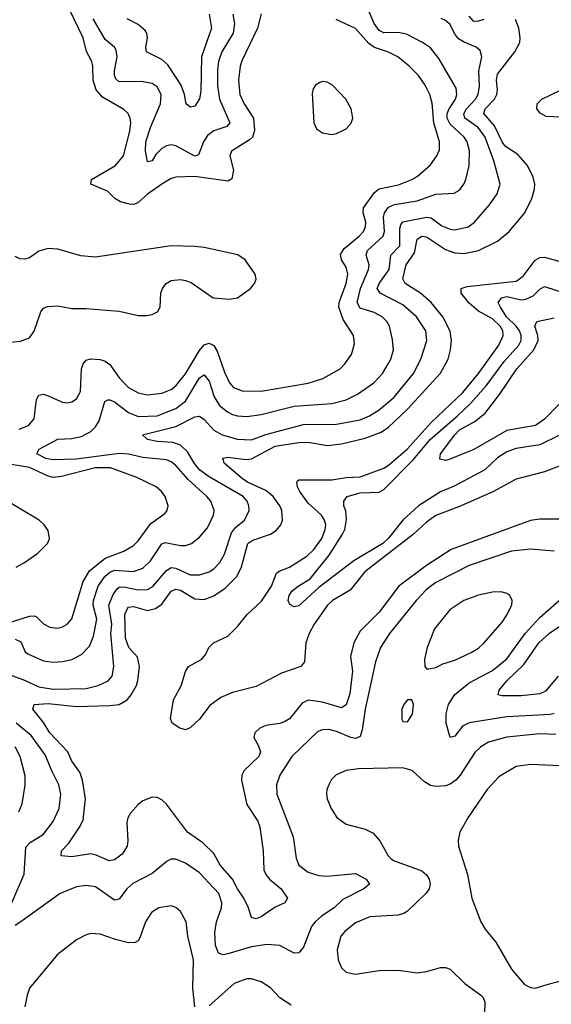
# Model space of a CAD drawing. Header units: inches. Extents: x 1834610 to 2027685, y 642842 to 774116.
# Tile 452 of 632: x 1960949 to 1963198, y 720901 to 725066. Entities that reach past the tile are written whole.
import ezdxf

# ---------------------------------------------------------------- set-up
doc = ezdxf.new("R2010")
doc.units = ezdxf.units.IN
doc.header["$MEASUREMENT"] = 0
doc.layers.add('B9762', color=7, linetype='Continuous')

msp = doc.modelspace()

# ---------------------------------------------------------------- linework, layer by layer
at = {"layer": 'B9762', "color": 5}
for points, elevation in [([(1960930, 722445.5), (1960954.5, 722434.5), (1960972.7, 722392.7), (1960983.2, 722383.2), (1961050, 722353.9), (1961090, 722348.1), (1961130, 722350.8), (1961170, 722360.5), (1961210, 722381), (1961243.8, 722416.2), (1961261.9, 722458.1), (1961274.8, 722530), (1961260.1, 722590), (1961260.7, 722610), (1961281.7, 722670), (1961309.6, 722710.4), (1961330, 722729), (1961350, 722737.5), (1961430, 722732.4), (1961470, 722746.4), (1961502.6, 722777.4), (1961550, 722849.5), (1961564.8, 722855.2), (1961630, 722842.4), (1961650, 722841.9), (1961676.4, 722850), (1961710, 722877.8), (1961743.2, 722916.8), (1961769, 722970), (1961772, 722990), (1961757.7, 723030), (1961740.6, 723050), (1961661.5, 723121.5), (1961610, 723179.9), (1961590, 723195.6), (1961570, 723204), (1961470, 723214), (1961410, 723229.2), (1961371.8, 723231.8), (1961188, 723208), (1961090, 723204.9), (1961059.7, 723210), (1961022, 723230), (1961031.8, 723250), (1961110, 723291.3), (1961170, 723295.1), (1961210, 723303.8), (1961250, 723323.9), (1961270, 723344.8), (1961285.6, 723370), (1961309.3, 723450.7), (1961322, 723458), (1961330, 723459), (1961350, 723450.1), (1961410, 723405.1), (1961450, 723387.6), (1961530, 723390.8), (1961610, 723422.2), (1961650, 723453.2), (1961710, 723550.8), (1961730, 723564.1), (1961750, 723536.9), (1961771.3, 723471.3), (1961794.9, 723434.9), (1961827.7, 723407.7), (1961850, 723396.2), (1961870.1, 723390.1), (1961910, 723388), (1961970, 723396), (1962110, 723430.9), (1962270, 723442.7), (1962330, 723458.8), (1962377.9, 723482.1), (1962447.2, 723530), (1962483.4, 723570), (1962508.5, 723610), (1962519.2, 723630), (1962530.5, 723670), (1962526.5, 723713.5), (1962513.3, 723770), (1962502, 723790), (1962482.9, 723810), (1962448.4, 723828.4), (1962390, 723845.8), (1962376.2, 723870), (1962390.3, 723930), (1962424.9, 724010), (1962428.2, 724030), (1962414.9, 724070), (1962420.8, 724090), (1962486.2, 724150), (1962492.8, 724170), (1962488.4, 724231.6), (1962492.7, 724250), (1962510, 724273.6), (1962534.7, 724285.3), (1962630, 724299.7), (1962710, 724329), (1962787.3, 724332.7), (1962810, 724345.8), (1962828.8, 724370), (1962836.1, 724390), (1962850.5, 724450), (1962851.5, 724511.5), (1962841.9, 724550), (1962829.4, 724570), (1962770, 724624.9), (1962757.4, 724650), (1962758.2, 724670), (1962766.3, 724690), (1962793, 724730), (1962798.9, 724750), (1962796.2, 724776.2), (1962722.5, 724902.5), (1962686.9, 724946.9), (1962653.5, 724970), (1962584.9, 725004.9), (1962550, 725011.9), (1962490, 725010.3), (1962470, 725021.1), (1962449.2, 725050), (1962423.9, 725110)], 460), ([(1961970, 725091.6), (1961954.6, 725030), (1961888.2, 724891.8), (1961881.8, 724870), (1961875, 724810), (1961880.7, 724750), (1961898.1, 724710), (1961937.8, 724650), (1961941.8, 724598.2), (1961933.6, 724570), (1961921.9, 724558.1), (1961844.5, 724510), (1961837.5, 724490), (1961853.4, 724430), (1961846.9, 724393.1), (1961830, 724382.8), (1961690, 724402.5), (1961610, 724400.6), (1961590, 724394.5), (1961550, 724370.5), (1961490, 724328.4), (1961448.5, 724291.5), (1961430, 724285.2), (1961414, 724286), (1961375.6, 724295.6), (1961351.8, 724310), (1961320.5, 724340.5), (1961249.6, 724370), (1961253.5, 724390), (1961354.9, 724450), (1961388.1, 724490), (1961415.5, 724595.5), (1961419.6, 724630), (1961416.5, 724650), (1961407.7, 724670), (1961390, 724686), (1961299.1, 724739.1), (1961272, 724770), (1961260.4, 724810), (1961259.1, 724870), (1961254.3, 724890), (1961231.9, 724931.9), (1961217.6, 724990), (1961159.4, 725110)], 480), ([(1960870, 722309.4), (1960970, 722272.8), (1961030, 722243.7), (1961090, 722234.6), (1961230, 722236.6), (1961280.5, 722250), (1961323.1, 722270), (1961339.8, 722290), (1961347.9, 722330), (1961335.2, 722470), (1961338.2, 722510), (1961326.5, 722590), (1961344.8, 722635.2), (1961361.2, 722658.8), (1961370, 722665.7), (1961390, 722667.3), (1961450, 722654.4), (1961490, 722656), (1961511.8, 722668.2), (1961570, 722736.2), (1961590, 722748.5), (1961610, 722746), (1961670, 722718.1), (1961710, 722717.5), (1961750, 722731), (1961770, 722744), (1961795.4, 722770), (1961815, 722805), (1961844.9, 722895.1), (1961862.2, 722917.8), (1961900.7, 722950), (1961919.8, 722990), (1961919.1, 723010), (1961911.9, 723030), (1961893.9, 723050), (1961750, 723132.3), (1961710, 723161.8), (1961688.4, 723188.4), (1961658.8, 723238.8), (1961630, 723265.9), (1961597.4, 723277.4), (1961530, 723281.5), (1961490, 723289.9), (1961469.3, 723310), (1961610, 723345.2), (1961690, 723386.8), (1961710, 723389.5), (1961730, 723374.6), (1961770, 723330.6), (1961805.2, 723310), (1961870, 723291.4), (1961930, 723288.8), (1961990, 723311.9), (1962150, 723353.5), (1962290, 723356), (1962390, 723374.3), (1962428.8, 723390), (1962470, 723416.2), (1962533.3, 723470), (1962615, 723570), (1962646.2, 723630), (1962672, 723710), (1962667.5, 723750), (1962627.4, 723810), (1962570, 723860.6), (1962473.7, 723910), (1962462.1, 723930), (1962469.9, 723950), (1962512.6, 724010), (1962518.8, 724070), (1962557.8, 724110), (1962557.4, 724182.6), (1962561.3, 724198.7), (1962570, 724211), (1962670, 724230.5), (1962690, 724227.8), (1962735.1, 724195.1), (1962770, 724179.8), (1962790, 724177.8), (1962846, 724190), (1962873.5, 724210), (1962937.3, 724282.7), (1962969.8, 724330), (1962981.5, 724370), (1962955.5, 724470), (1962918.3, 724570), (1962889, 724610), (1962832.1, 724650), (1962827.8, 724667.7), (1962839, 724690), (1962877.7, 724730), (1962889.1, 724750), (1962894.6, 724785.4), (1962892.2, 724850), (1962904.8, 724910), (1962896.7, 724936.7), (1962880.5, 724950), (1962830, 724970.8), (1962805.8, 724985.8), (1962788.4, 725008.4), (1962770, 725046.2), (1962750, 725063.4), (1962731.8, 725071.8)], 440), ([(1960946.4, 723333.6), (1960986.2, 723350), (1961010, 723377.6), (1961020.3, 723459.7), (1961030, 723478), (1961050, 723481.8), (1961070, 723475.9), (1961130, 723448.1), (1961150, 723445.5), (1961170, 723450.2), (1961190, 723462.8), (1961206.4, 723493.6), (1961210.9, 723589.1), (1961217, 723610), (1961230, 723626.5), (1961248, 723632), (1961290, 723628.7), (1961310, 723622.3), (1961330, 723608.3), (1961370.8, 723550), (1961410, 723510.8), (1961450, 723488.3), (1961490, 723479.5), (1961550, 723485.9), (1961590, 723502.7), (1961610, 723517.4), (1961650, 723568.3), (1961710, 723666.9), (1961730, 723691.3), (1961750, 723698.4), (1961770, 723687.5), (1961784.1, 723664.1), (1961815, 723575), (1961836.1, 723530), (1961853.8, 723510), (1961890, 723496.2), (1961970, 723495.4), (1962170, 723529.1), (1962232, 723548), (1962304.7, 723590), (1962325.3, 723610), (1962353.1, 723650), (1962365.4, 723694.6), (1962360.7, 723730), (1962318.1, 723798.1), (1962299.2, 723850), (1962301.2, 723870), (1962330.9, 723950), (1962337.6, 723990), (1962330, 724019.8), (1962309.9, 724050), (1962306.2, 724073.8), (1962321.8, 724098.2), (1962385, 724150), (1962403, 724170), (1962412.3, 724190), (1962413.2, 724210), (1962402.6, 724250), (1962404.1, 724270), (1962450, 724335.4), (1962470, 724350.5), (1962551.6, 724368.4), (1962608.5, 724390), (1962630, 724403), (1962686.9, 724453.1), (1962714, 724490), (1962724.5, 724515.5), (1962725.2, 724550), (1962701, 724630), (1962694, 724714), (1962683.8, 724750), (1962665, 724790), (1962636, 724830), (1962596.8, 724870), (1962549.1, 724909.1), (1962510, 724928.7), (1962450, 724949), (1962426.2, 724966.2), (1962369.2, 725029.2), (1962287.4, 725067.4)], 480), ([(1963230, 722953.8), (1963150, 722953.2), (1963110, 722947.5), (1962774.9, 722825.1), (1962670, 722758), (1962553.5, 722670), (1962470, 722559.9), (1962390, 722479.5), (1962362.3, 722430), (1962348.1, 722371.9), (1962356.5, 722310), (1962345.6, 722214.4), (1962330, 722167.5), (1962310, 722155.8), (1962230, 722179.9), (1962170, 722187.4), (1962144.7, 722175.3), (1962090.4, 722109.6), (1962070, 722096.1), (1962050, 722088.5), (1961990, 722080.5), (1961965.3, 722070), (1961944.4, 722050), (1961939.6, 722030), (1961957.8, 721997.8), (1961967.3, 721970), (1961960.9, 721950), (1961898.9, 721890), (1961888.6, 721870), (1961887.3, 721850), (1961910, 721746), (1961956.1, 721676.1), (1961965.3, 721650), (1961979.5, 721550), (1961982.6, 721470), (1961990.8, 721450), (1962006.3, 721430), (1962054.7, 721390), (1962082.4, 721350), (1962070.7, 721330), (1962030, 721312.7), (1961970, 721271.8), (1961950, 721263.5), (1961929.1, 721269.1), (1961917, 721310), (1961897.1, 721350), (1961870, 721389.1), (1961849.1, 721430), (1961797.5, 721490), (1961770, 721539.5), (1961724, 721584), (1961658.6, 721630), (1961570, 721748.2), (1961550, 721766.6), (1961530, 721776.4), (1961510, 721777.3), (1961470, 721762), (1961450, 721747.1), (1961417.3, 721710), (1961406, 721690), (1961402.7, 721670), (1961407, 721593), (1961404.1, 721570), (1961383.1, 721536.9), (1961350, 721512.3), (1961328, 721508), (1961272.9, 721532.9), (1961250, 721537.4), (1961170, 721524.7), (1961124.5, 721530), (1961125.4, 721550), (1961156.7, 721583.3), (1961205, 721655), (1961217.7, 721682.3), (1961226.9, 721770), (1961215.4, 721850), (1961203.5, 721883.5), (1961169.6, 721929.6), (1961152.3, 721970), (1961077.1, 722050), (1961050, 722093.4), (1961005, 722150), (1961010.7, 722169.3), (1961070, 722173.4), (1961190, 722161.7), (1961330, 722164.9), (1961370, 722170.1), (1961404, 722190), (1961421.1, 722210), (1961443.1, 722250), (1961449.5, 722270.5), (1961455.5, 722330), (1961447.8, 722370), (1961411.1, 722411.1), (1961397.1, 722450), (1961394.6, 722550), (1961404.5, 722575.5), (1961410, 722581.5), (1961430, 722584.6), (1961490, 722567.2), (1961524, 722576), (1961550, 722593.3), (1961590, 722648.9), (1961610, 722657.4), (1961630, 722653.3), (1961690, 722616.3), (1961730, 722614), (1961770, 722629.6), (1961818.2, 722661.8), (1961868.4, 722711.6), (1961887.9, 722752.1), (1961913.8, 722850), (1961935.3, 722864.7), (1962009.9, 722890.1), (1962034, 722906), (1962053.9, 722930), (1962061.1, 722950), (1962058.1, 722990), (1962049.9, 723010), (1962021.3, 723050), (1961990, 723074.3), (1961912.6, 723110), (1961890, 723124.9), (1961814.8, 723190), (1961807.9, 723212), (1961830, 723216.1), (1961906.6, 723206.6), (1961930, 723209.2), (1962030, 723261.8), (1962130, 723278.4), (1962170, 723279.3), (1962250, 723265.7), (1962310, 723272.2), (1962410, 723296.3), (1962477.8, 723322.2), (1962510, 723343.1), (1962590, 723418.8), (1962730, 723571.5), (1962761.5, 723630), (1962772, 723670), (1962775.4, 723710), (1962770.5, 723749.5), (1962739.5, 723810), (1962690, 723870.4), (1962644.1, 723910), (1962580.6, 723950), (1962569.9, 723969.9), (1962583.5, 724030), (1962620.1, 724079.8), (1962630, 724137.8), (1962650, 724150.8), (1962670, 724147.5), (1962750, 724093.8), (1962790, 724079.5), (1962830, 724077), (1962889.5, 724090.5), (1962970, 724129.5), (1963019.8, 724170), (1963086.6, 724250), (1963115.2, 724310), (1963127.3, 724350), (1963128.1, 724370), (1963120.8, 724400.8), (1963097, 724450), (1963056.8, 724496.8), (1963004.1, 724530), (1962990, 724550), (1962958.1, 724618.1), (1962912.6, 724670), (1962919, 724690), (1962958.3, 724730), (1962967.7, 724750), (1962970.3, 724770), (1962966.2, 724810), (1962970, 724835.4), (1963044, 724930), (1963064.4, 724970), (1963067, 724990), (1963060.3, 725030), (1963047.3, 725067.3)], 420), ([(1961850.6, 725090), (1961857.4, 725050), (1961852.3, 725010), (1961804.5, 724930), (1961790.5, 724890), (1961785.7, 724854.3), (1961786.3, 724786.3), (1961793.8, 724730), (1961838.4, 724630), (1961825.8, 724614.2), (1961770, 724596.1), (1961743.5, 724576.5), (1961726.4, 724550), (1961705.3, 724494.7), (1961690, 724488.5), (1961610, 724532.8), (1961590, 724537), (1961570, 724532.8), (1961550, 724521.6), (1961524.4, 724495.6), (1961510, 724469.6), (1961490, 724465.2), (1961481.1, 724510), (1961482.6, 724550), (1961501.8, 724610), (1961545.4, 724710), (1961547.4, 724750), (1961530, 724782.4), (1961510, 724795.8), (1961465, 724805), (1961370, 724803), (1961355.9, 724815.9), (1961350.5, 724830), (1961350.4, 724850), (1961361.6, 724910), (1961357, 724937), (1961350.4, 724950.4), (1961310, 724983.2), (1961259.5, 725070)], 460), ([(1961750.6, 725090), (1961760.6, 725030), (1961718.4, 724910), (1961715.5, 724764.5), (1961710, 724732), (1961690, 724700.4), (1961670, 724695.8), (1961653.3, 724710), (1961646.9, 724750), (1961632.3, 724790), (1961575.9, 724875.9), (1961550, 724898.2), (1961486.2, 724930), (1961483.2, 724950), (1961489.9, 724990), (1961486.8, 725010), (1961480, 725020), (1961450, 725045.6), (1961403.9, 725070)], 440), ([(1962912.2, 725067.8), (1962890, 725060.2), (1962870, 725059.1), (1962850, 725081.2)], 420), ([(1963272.1, 724652.1), (1963176.9, 724656.9), (1963150.4, 724670.4), (1963137.3, 724690), (1963138, 724710), (1963158.2, 724730), (1963239.9, 724770)], 380), ([(1960862.6, 723697.4), (1960953.1, 723706.9), (1960990, 723720.6), (1961010.9, 723749.1), (1961038, 723830), (1961050, 723845.5), (1961066.5, 723853.5), (1961110, 723856.6), (1961170, 723844.5), (1961230, 723844.1), (1961370, 723832.8), (1961450, 723815), (1961485.5, 723814.5), (1961510, 723818.9), (1961531.8, 723830), (1961543.6, 723850), (1961546, 723910), (1961553.5, 723930), (1961569.1, 723950.9), (1961590, 723963.2), (1961630, 723967.3), (1961650, 723963.5), (1961674, 723954), (1961768.2, 723890), (1961836.4, 723883.6), (1961870, 723890.4), (1961926, 723930), (1961942.7, 723950), (1961949, 723969), (1961946, 723990), (1961902.9, 724050), (1961872.3, 724072.3), (1961730, 724103.1), (1961690, 724107.6), (1961590, 724109.8), (1961270, 724062.4), (1961207.9, 724067.9), (1961110, 724095.1), (1961070, 724098.2), (1961030, 724087.3), (1960990, 724059.7), (1960970, 724053.5), (1960950, 724054.5), (1960930, 724064.8)], 520), ([(1963250, 723184.5), (1963170, 723153.6), (1963050, 723123.2), (1962951, 723069), (1962810, 723006.6), (1962710, 722968.5), (1962670, 722941.5), (1962614.5, 722890), (1962409.8, 722730.2), (1962346.7, 722653.3), (1962272, 722610), (1962251.1, 722590), (1962194.9, 722510), (1962173.7, 722470), (1962159.4, 722430), (1962154.2, 722350), (1962138, 722330), (1962057.3, 722302.7), (1961950, 722246.3), (1961850, 722220.1), (1961800.3, 722199.7), (1961754.2, 722165.8), (1961710, 722107.8), (1961670, 722071), (1961650, 722062.4), (1961626, 722070), (1961594, 722090), (1961586.6, 722110), (1961600.5, 722190), (1961631.6, 722248.4), (1961650.8, 722309.2), (1961663, 722330), (1961719.1, 722361), (1961737, 722383), (1961749.3, 722410.7), (1961768.4, 722430), (1961830, 722458.6), (1961870, 722499.1), (1961911.1, 722550), (1961972.7, 722607.3), (1962014.9, 722670), (1962035.5, 722724.5), (1962046.7, 722733.3), (1962090.2, 722749.8), (1962163.5, 722796.5), (1962194.2, 722825.9), (1962227.6, 722872.4), (1962241.9, 722910), (1962244, 722930), (1962239.3, 722950), (1962225.4, 722970), (1962170, 723021.3), (1962134.7, 723070), (1962124.1, 723090), (1962121.3, 723110), (1962124.4, 723115.6), (1962130, 723119.4), (1962270, 723119.5), (1962330, 723129.4), (1962390, 723133), (1962490, 723168.6), (1962510, 723181.8), (1962587.7, 723250), (1962690, 723362.3), (1962823.3, 723490), (1962890.7, 723570), (1962976.9, 723690), (1962994.9, 723730), (1962992.7, 723750), (1962981.3, 723770), (1962950, 723800.9), (1962890, 723834), (1962850, 723867.6), (1962816.9, 723910), (1962816.4, 723930), (1962842, 723938), (1963050, 723961), (1963079, 723981), (1963130, 724049.4), (1963150, 724061), (1963170, 724061.4), (1963230, 724044.9)], 380), ([(1963230, 723307.5), (1963150, 723267.9), (1963050, 723252), (1963010, 723237.9), (1962970, 723212.3), (1962917.5, 723162.5), (1962786.8, 723093.2), (1962730, 723068.7), (1962635.8, 723010), (1962570, 722948.9), (1962510, 722873.4), (1962485.4, 722850), (1962363.4, 722776.6), (1962215.3, 722664.7), (1962130, 722586.3), (1962110, 722582.9), (1962092, 722592), (1962084.5, 722610), (1962089.7, 722630), (1962102.4, 722650), (1962126.6, 722670), (1962178.6, 722701.4), (1962258.8, 722801.2), (1962315.5, 722890), (1962324.9, 722910), (1962332.4, 722952.4), (1962328.9, 722988.9), (1962320.5, 723010), (1962320.4, 723030), (1962334, 723050), (1962390, 723065), (1962470, 723067.2), (1962490, 723079.3), (1962614.6, 723205.4), (1962685.7, 723290), (1962801.8, 723390), (1962856.7, 723443.3), (1962922.8, 723517.2), (1962998.9, 723621.1), (1963061.3, 723690), (1963070.3, 723710), (1963070.3, 723730), (1963063.6, 723750), (1963050.2, 723770.2), (1963008.8, 723810), (1962983.7, 723850), (1962973.4, 723870), (1962987.1, 723890), (1963010, 723895), (1963070, 723881.1), (1963090, 723883.7), (1963121.8, 723898.2), (1963150, 723926.3), (1963170, 723937.3), (1963270, 723905.1)], 360), ([(1963230, 723438.5), (1963170, 723375.9), (1963131.3, 723350), (1963010, 723328.7), (1962870, 723248.3), (1962765.4, 723205.4), (1962750, 723201.1), (1962726.7, 723206.7), (1962729, 723230), (1962789.9, 723310), (1962810, 723331.6), (1962874, 723366), (1962917.9, 723402.1), (1962979.7, 723480.3), (1963051.8, 723590), (1963123.6, 723670), (1963142.4, 723710), (1963141.5, 723730), (1963128.9, 723770), (1963136.3, 723790), (1963210, 723805.7)], 340), ([(1960889.7, 722510.3), (1960990, 722543.1), (1961010, 722544.8), (1961019.9, 722539.9), (1961050, 722511.1), (1961077.1, 722497.1), (1961110, 722492.5), (1961130, 722498.5), (1961150.4, 722509.6), (1961170, 722531.8), (1961218, 722690), (1961245, 722735), (1961310, 722787.9), (1961390, 722818.8), (1961430, 722842), (1961450, 722862), (1961504.1, 722935.9), (1961562.5, 722977.5), (1961572.4, 722990), (1961576.8, 723010), (1961563.9, 723050), (1961549.7, 723070), (1961526.6, 723090), (1961444.7, 723130), (1961332.8, 723170), (1961268.7, 723170), (1961126, 723134), (1961090, 723129.9), (1961070, 723134.8), (1960990, 723171.6), (1960870, 723191.2)], 480), ([(1960934.7, 722750), (1960969.7, 722770), (1961026, 722810), (1961066.3, 722850), (1961075.1, 722870), (1961070, 722905.2), (1961052.8, 722930), (1961031.1, 722950), (1960870, 723045.9)], 520), ([(1963210, 722817.8), (1963110, 722827), (1963030, 722817.9), (1962850, 722757.5), (1962710, 722686.2), (1962670, 722656.5), (1962626, 722610), (1962514.3, 722470), (1962475.8, 722410), (1962455.1, 722350), (1962410.6, 722150), (1962398.2, 722061.8), (1962390, 722034.3), (1962370, 722025.7), (1962350, 722029.9), (1962290, 722055.7), (1962256.4, 722063.6), (1962230, 722062.5), (1962210, 722055.3), (1962100.2, 721950), (1962050.2, 721870), (1962035.5, 721830), (1962037.5, 721790), (1962106.3, 721610), (1962119.2, 721519.2), (1962130.3, 721490), (1962170, 721460.2), (1962214.1, 721445.9), (1962250, 721443.5), (1962370, 721454.3), (1962415.3, 721430), (1962428.5, 721410), (1962405.3, 721390), (1962315.6, 721344.4), (1962280.1, 721310), (1962225.6, 721274.4), (1962198.9, 721250), (1962183.2, 721230), (1962150, 721142.4), (1962130, 721119.7), (1962110, 721117.4), (1962049.9, 721149.9), (1961994.2, 721154.2), (1961930, 721144.5), (1961830, 721114.2), (1961810, 721111.2), (1961790, 721117.8), (1961777.8, 721150), (1961775.2, 721204.8), (1961782.2, 721250), (1961802.7, 721310), (1961803.9, 721330), (1961791, 721370), (1961710, 721458), (1961650, 721498.5), (1961610, 721515.4), (1961590, 721514.6), (1961572.5, 721507.5), (1961510, 721454.3), (1961427.8, 721412.2), (1961402.1, 721390), (1961370, 721346.2), (1961350, 721341.8), (1961270, 721397.9), (1961230, 721404.1), (1961190, 721397.8), (1961120.3, 721370), (1960950, 721247.7), (1960930, 721234.7)], 440), ([(1963210, 722130.9), (1963193.1, 722126.9), (1963010, 722116.7), (1962850, 722092.1), (1962822, 722078), (1962790, 722036), (1962770, 722029.7), (1962753.1, 722090), (1962753.7, 722130), (1962763, 722170), (1962789, 722211), (1962850, 722260.8), (1962950, 722312.8), (1963010, 722362.7), (1963087.9, 722470), (1963150, 722537.4), (1963255.5, 722630)], 440), ([(1963227.9, 722290), (1963173.8, 722226.2), (1963150, 722214.2), (1963070, 722206.3), (1962990, 722206), (1962972.7, 722210), (1962977.2, 722230), (1963010.5, 722270), (1963081.3, 722338.7), (1963146.1, 722430), (1963190, 722471.7), (1963290, 722538.2)], 420), ([(1960915.3, 721330), (1960968.2, 721451.8), (1960974.6, 721565.4), (1960993.7, 721586.3), (1961050, 721621.3), (1961090, 721674.4), (1961115.6, 721730), (1961122.7, 721790), (1961114.5, 721830), (1961085.8, 721885.8), (1961056.8, 721956.8), (1960998.3, 722038.3), (1960934.3, 722090)], 440), ([(1963217.2, 722042.8), (1963150, 722044.9), (1963010, 722030.9), (1962932.2, 722010), (1962900.2, 721990), (1962874.1, 721966), (1962812.4, 721870), (1962794.5, 721850), (1962770, 721833.2), (1962750, 721826.2), (1962710, 721823), (1962687.5, 721827.5), (1962662.2, 721842.2), (1962610, 721889.7), (1962570, 721902), (1962382.9, 721897.1), (1962330.2, 721889.8), (1962288.2, 721871.8), (1962268.3, 721851.7), (1962257, 721830), (1962249, 721810), (1962247.6, 721790), (1962250.4, 721770), (1962266.7, 721730), (1962291.4, 721691.4), (1962330, 721663.1), (1962410, 721642.8), (1962444.7, 721624.7), (1962473.4, 721593.4), (1962508.2, 721530), (1962518.7, 721518.7), (1962530, 721509.4), (1962650, 721465.6), (1962670, 721448.8), (1962681.1, 721430), (1962685.6, 721410), (1962681.2, 721390), (1962668.8, 721371.2), (1962590, 721295.6), (1962574.4, 721285.6), (1962550, 721278.5), (1962430, 721271.6), (1962370, 721246.4), (1962324, 721210), (1962307.6, 721190), (1962291.6, 721131.6), (1962296, 721090), (1962310, 721056.3), (1962330, 721037.1), (1962368.5, 721028.5), (1962470, 721043.9), (1962550, 721045.2), (1962630, 721034.3), (1962670, 721039.6), (1962730, 721056.9), (1962750, 721056.9), (1962770, 721050.2), (1962832.9, 720990), (1962900.4, 720940.4), (1962910.2, 720930), (1962917.2, 720910), (1962916.1, 720863.9)], 460), ([(1960944.8, 721715.2), (1960960.2, 721750), (1960972, 721828), (1960972.6, 721867.4), (1960951.5, 721950), (1960929.9, 721990)], 460), ([(1963268, 721908), (1963110, 721915.8), (1963050, 721906.6), (1962975.9, 721864.1), (1962927.3, 721810), (1962845.5, 721690), (1962811.8, 721630), (1962803.8, 721596.2), (1962805.3, 721570), (1962844, 721450), (1962862, 721350), (1962899.6, 721250), (1962918.6, 721218.6), (1962963.5, 721163.5), (1963030, 721050.3), (1963085.2, 720985.2), (1963110, 720972.7), (1963130, 720970.2), (1963190, 720987.8), (1963255.1, 721004.9)], 480), ([(1961689.7, 720890), (1961681.8, 720970), (1961684.5, 721090), (1961661.1, 721190), (1961653.3, 721250), (1961630, 721294.3), (1961610, 721311.1), (1961590, 721318), (1961537.3, 721310), (1961507.2, 721290), (1961482, 721250), (1961458, 721182), (1961450.1, 721169.9), (1961437.1, 721162.9), (1961410, 721161.5), (1961355.1, 721175.1), (1961290, 721198.4), (1961250, 721200.3), (1961230, 721195.3), (1961190, 721174.5), (1961107.4, 721110), (1960990.2, 720969.8), (1960980, 720940), (1960971.3, 720890)], 460), ([(1962097.4, 720897.4), (1962050, 720929.4), (1962010, 720971), (1961970, 720996.4), (1961930, 721009.7), (1961910, 721009.6), (1961857.1, 720990), (1961750, 720894.3)], 460)]:
    msp.add_lwpolyline(points, dxfattribs=dict(at, elevation=elevation))
for points, elevation in [([(1962230, 724804.5), (1962218.8, 724801.2), (1962200.7, 724790), (1962190, 724774), (1962186, 724754), (1962194, 724630), (1962205.1, 724605.1), (1962230, 724588.2), (1962270, 724580.5), (1962290, 724585.5), (1962330, 724605.3), (1962351.8, 724628.2), (1962358.3, 724650), (1962351.2, 724690), (1962329.6, 724730), (1962272.3, 724790), (1962250, 724802)], 520), ([(1962986.2, 722646.2), (1962950, 722644.4), (1962890, 722631.7), (1962828.4, 722610), (1962769.5, 722570.5), (1962704.7, 722490), (1962672.4, 722410), (1962662, 722362), (1962662.8, 722330), (1962670, 722321), (1962679.8, 722319.8), (1962710, 722326.4), (1962738.9, 722341.1), (1962790, 722356.5), (1962859.6, 722390), (1962890, 722407.5), (1962914.5, 722430), (1962990, 722518), (1963012, 722550), (1963031.4, 722591.4), (1963033.3, 722610), (1963022.7, 722630), (1963010, 722639.5)], 460), ([(1962590, 722189), (1962574.8, 722170), (1962566.4, 722150), (1962565.5, 722105.5), (1962570, 722098), (1962590, 722096), (1962611.3, 722128.7), (1962614.5, 722170), (1962608.7, 722188.7)], 460)]:
    msp.add_lwpolyline(points, close=True, dxfattribs=dict(at, elevation=elevation))

doc.saveas('drawing.dxf')
